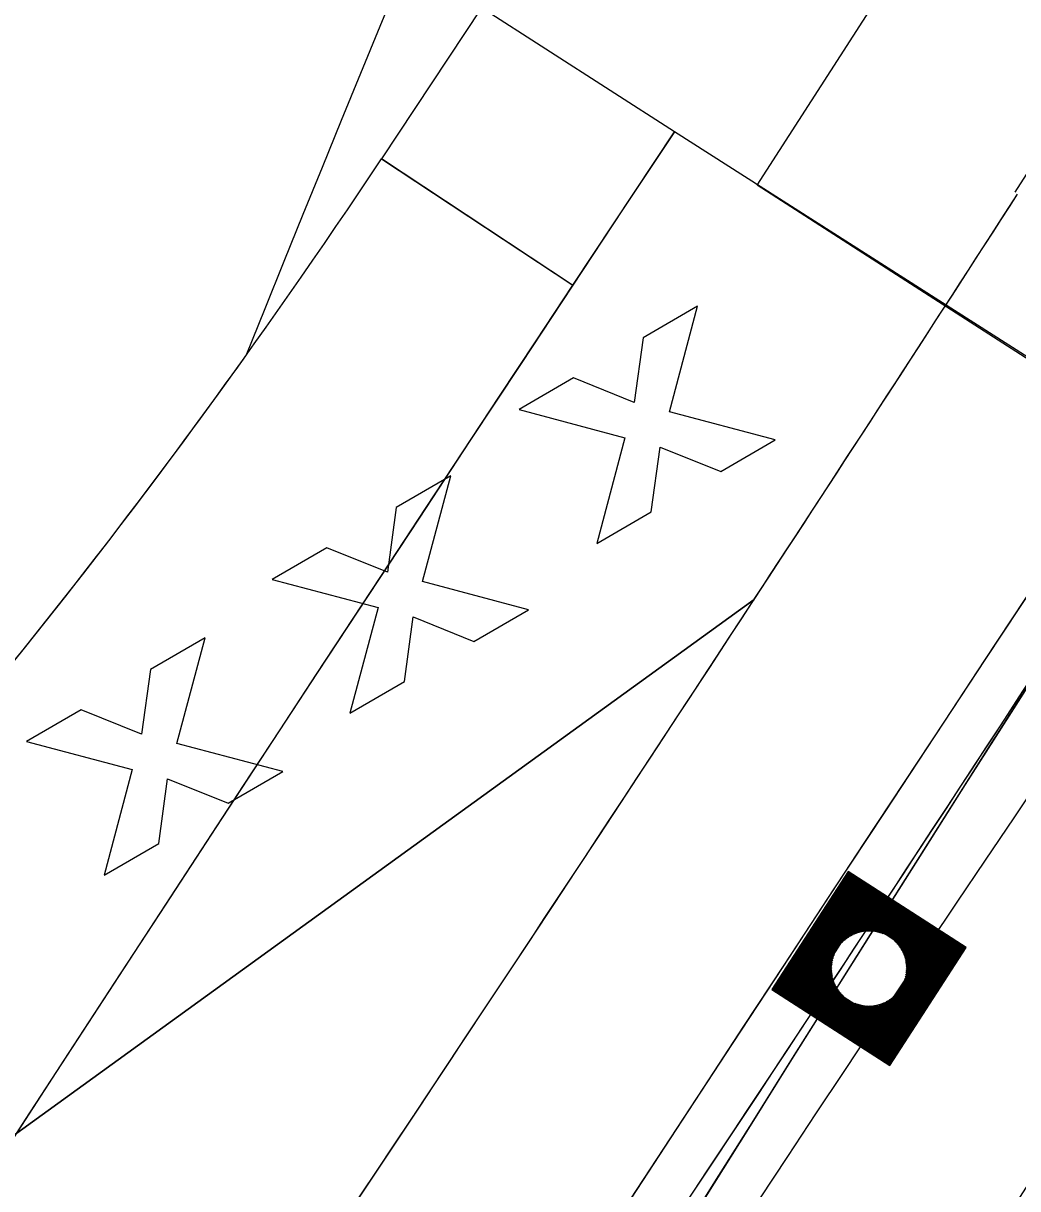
# Model space of a CAD drawing. Extents: x 14104283 to 14129344, y 8637090 to 8673339.
# Drawn here: x 14119112.1 to 14119155.5, y 8668876.5 to 8668927.4 of the extents above; entities that cross this region are included whole.
import ezdxf

# ---------------------------------------------------------------- set-up
doc = ezdxf.new("R2010")
doc.units = 0
for name, color, linetype in [('dsnCellElements', 7, 'Continuous'), ('dsnPaintExistingBrokenLaneLineWhite', 7, 'Continuous'), ('dsnPaintExistingEdgeLineRightWhite', 7, 'Continuous'), ('dsnPaintRemoveEdgeLineYellow', 7, 'Continuous'), ('dsnShadingPaved', 7, 'Continuous'), ('dsnStdLabel', 7, 'Continuous'), ('dsnStgShadingPrevPav', 7, 'Continuous'), ('dsnTapeExistingChannelizingLaneWhite', 7, 'Continuous'), ('dsnTapePlaceChannelizingLaneWhite', 7, 'Continuous'), ('dsnTapePlaceChannelizingLaneYellow', 7, 'Continuous'), ('dsnTapeRemoveChannelizingYellow', 7, 'Continuous')]:
    doc.layers.add(name, color=color, linetype=linetype)

msp = doc.modelspace()

# ---------------------------------------------------------------- linework, layer by layer
at = {"layer": 'dsnCellElements'}
msp.add_circle((14119149.015, 8668886.131), 1.65, dxfattribs=at)
at = {"layer": 'dsnPaintExistingBrokenLaneLineWhite'}
for centre, radius, start, end in [((14116224.945, 8670811.467), 3500, 325.955151, 327.159261), ((14121592.114, 8667345.675), 2864.949, 147.157369, 157.163302)]:
    msp.add_arc(centre, radius, start, end, dxfattribs=at)
at = {"layer": 'dsnPaintExistingEdgeLineRightWhite'}
msp.add_line((14119144.006, 8668902.22), (14119094.021, 8668866.037), dxfattribs=at)
msp.add_lwpolyline([(14119412.154, 8669317.073), (14119387.623, 8669279.002), (14119355.614, 8669229.262), (14119328.753, 8669187.712), (14119296.908, 8669137.951), (14119267.448, 8669092.088), (14119237.896, 8669046.842), (14119206.907, 8668999.349), (14119178.966, 8668956.718), (14119155.37, 8668919.986)], dxfattribs=at)
msp.add_arc((14121592.114, 8667345.675), 2852.949, 147.157369, 157.163302, dxfattribs=at)
at = {"layer": 'dsnPaintRemoveEdgeLineYellow'}
msp.add_arc((14121592.114, 8667345.675), 2876.949, 147.157369, 151.259893, dxfattribs=at)
at = {"layer": 'dsnShadingPaved'}
msp.add_line((14119094.021, 8668866.037), (14119144.006, 8668902.22), dxfattribs=at)
for centre, radius, start, end in [((14120823.304, 8667767.54), 2012, 143.15224, 151.245378), ((14120823.304, 8667767.54), 2000, 143.15224, 151.245378), ((14116224.945, 8670811.467), 3488, 324.954927, 327.159261), ((14116224.945, 8670811.467), 3500, 324.954927, 327.159261), ((14116224.945, 8670811.467), 3488, 324.954927, 326.81283)]:
    msp.add_arc(centre, radius, start, end, dxfattribs=at)
at = {"layer": 'dsnStdLabel'}
for p, q in [((14119141.542, 8668915.021), (14119139.163, 8668913.64)), ((14119140.316, 8668910.407), (14119141.542, 8668915.021)), ((14119139.163, 8668913.64), (14119138.779, 8668910.816)), ((14119136.136, 8668911.884), (14119133.757, 8668910.503)), ((14119138.779, 8668910.816), (14119136.136, 8668911.884)), ((14119133.757, 8668910.503), (14119138.37, 8668909.278)), ((14119144.929, 8668909.182), (14119140.316, 8668910.407)), ((14119138.37, 8668909.278), (14119137.145, 8668904.665)), ((14119142.551, 8668907.802), (14119144.929, 8668909.182)), ((14119139.524, 8668906.045), (14119139.908, 8668908.87)), ((14119139.908, 8668908.87), (14119142.551, 8668907.802)), ((14119130.78, 8668907.616), (14119128.401, 8668906.236)), ((14119129.555, 8668903.003), (14119130.78, 8668907.616)), ((14119128.401, 8668906.236), (14119128.017, 8668903.411)), ((14119137.145, 8668904.665), (14119139.524, 8668906.045)), ((14119125.374, 8668904.479), (14119122.996, 8668903.099)), ((14119128.017, 8668903.411), (14119125.374, 8668904.479)), ((14119122.996, 8668903.099), (14119127.609, 8668901.874)), ((14119134.168, 8668901.778), (14119129.555, 8668903.003)), ((14119127.609, 8668901.874), (14119126.383, 8668897.26)), ((14119128.762, 8668898.641), (14119129.146, 8668901.465)), ((14119129.146, 8668901.465), (14119131.789, 8668900.397)), ((14119131.789, 8668900.397), (14119134.168, 8668901.778)), ((14119120.066, 8668900.555), (14119117.687, 8668899.175)), ((14119118.841, 8668895.942), (14119120.066, 8668900.555)), ((14119117.687, 8668899.175), (14119117.303, 8668896.35)), ((14119126.383, 8668897.26), (14119128.762, 8668898.641)), ((14119114.66, 8668897.418), (14119112.281, 8668896.038)), ((14119117.303, 8668896.35), (14119114.66, 8668897.418)), ((14119112.281, 8668896.038), (14119116.895, 8668894.812)), ((14119123.454, 8668894.717), (14119118.841, 8668895.942)), ((14119116.895, 8668894.812), (14119115.669, 8668890.199)), ((14119118.048, 8668891.58), (14119118.432, 8668894.404)), ((14119118.432, 8668894.404), (14119121.075, 8668893.336)), ((14119121.075, 8668893.336), (14119123.454, 8668894.717)), ((14119115.669, 8668890.199), (14119118.048, 8668891.58))]:
    msp.add_line(p, q, dxfattribs=at)
for points in [[(14119149.927, 8668881.897), (14119153.249, 8668887.043), (14119148.102, 8668890.365), (14119144.78, 8668885.219), (14119149.927, 8668881.897)], [(14119149.924, 8668881.899), (14119153.244, 8668887.042), (14119148.103, 8668890.361), (14119144.785, 8668885.22), (14119149.929, 8668881.9)], [(14119149.921, 8668881.9), (14119153.24, 8668887.041), (14119148.104, 8668890.356), (14119144.789, 8668885.221), (14119149.93, 8668881.902)], [(14119149.969, 8668882.035), (14119153.194, 8668887.031), (14119148.114, 8668890.311), (14119144.835, 8668885.231), (14119149.948, 8668881.93)], [(14119149.959, 8668882.08), (14119153.149, 8668887.022), (14119148.124, 8668890.265), (14119144.881, 8668885.24), (14119149.966, 8668881.958)], [(14119149.949, 8668882.126), (14119153.103, 8668887.012), (14119148.134, 8668890.219), (14119144.926, 8668885.25), (14119149.984, 8668881.985)], [(14119149.939, 8668882.172), (14119153.057, 8668887.002), (14119148.144, 8668890.174), (14119144.972, 8668885.26), (14119149.969, 8668882.035)], [(14119149.929, 8668882.217), (14119153.012, 8668886.992), (14119148.153, 8668890.128), (14119145.017, 8668885.27), (14119149.959, 8668882.08)], [(14119149.92, 8668882.263), (14119152.966, 8668886.982), (14119148.163, 8668890.083), (14119145.063, 8668885.28), (14119149.949, 8668882.126)], [(14119149.91, 8668882.308), (14119152.92, 8668886.973), (14119148.173, 8668890.037), (14119145.109, 8668885.29), (14119149.939, 8668882.172)], [(14119149.9, 8668882.354), (14119152.875, 8668886.963), (14119148.183, 8668889.991), (14119145.154, 8668885.299), (14119149.929, 8668882.217)], [(14119149.89, 8668882.4), (14119152.829, 8668886.953), (14119148.193, 8668889.946), (14119145.2, 8668885.309), (14119149.92, 8668882.263)], [(14119149.88, 8668882.445), (14119152.784, 8668886.943), (14119148.203, 8668889.9), (14119145.246, 8668885.319), (14119149.91, 8668882.308)], [(14119149.87, 8668882.491), (14119152.738, 8668886.933), (14119148.212, 8668889.854), (14119145.291, 8668885.329), (14119149.9, 8668882.354)], [(14119149.861, 8668882.537), (14119152.692, 8668886.923), (14119148.222, 8668889.809), (14119145.337, 8668885.339), (14119149.89, 8668882.4)], [(14119149.851, 8668882.582), (14119152.647, 8668886.914), (14119148.232, 8668889.763), (14119145.382, 8668885.349), (14119149.88, 8668882.445)], [(14119149.841, 8668882.628), (14119152.601, 8668886.904), (14119148.242, 8668889.718), (14119145.428, 8668885.358), (14119149.87, 8668882.491)], [(14119149.831, 8668882.673), (14119152.555, 8668886.894), (14119148.252, 8668889.672), (14119145.474, 8668885.368), (14119149.861, 8668882.537)], [(14119149.821, 8668882.719), (14119152.51, 8668886.884), (14119148.262, 8668889.626), (14119145.519, 8668885.378), (14119149.851, 8668882.582)], [(14119149.811, 8668882.765), (14119152.464, 8668886.874), (14119148.271, 8668889.581), (14119145.565, 8668885.388), (14119149.841, 8668882.628)], [(14119149.802, 8668882.81), (14119152.419, 8668886.864), (14119148.281, 8668889.535), (14119145.611, 8668885.398), (14119149.831, 8668882.673)], [(14119149.792, 8668882.856), (14119152.373, 8668886.855), (14119148.291, 8668889.489), (14119145.656, 8668885.408), (14119149.821, 8668882.719)], [(14119149.782, 8668882.901), (14119152.327, 8668886.845), (14119148.301, 8668889.444), (14119145.702, 8668885.417), (14119149.811, 8668882.765)], [(14119149.772, 8668882.947), (14119152.282, 8668886.835), (14119148.311, 8668889.398), (14119145.747, 8668885.427), (14119149.802, 8668882.81)], [(14119149.762, 8668882.993), (14119152.236, 8668886.825), (14119148.321, 8668889.353), (14119145.793, 8668885.437), (14119149.792, 8668882.856)], [(14119149.752, 8668883.038), (14119152.19, 8668886.815), (14119148.33, 8668889.307), (14119145.839, 8668885.447), (14119149.782, 8668882.901)], [(14119149.743, 8668883.084), (14119152.145, 8668886.805), (14119148.34, 8668889.261), (14119145.884, 8668885.457), (14119149.772, 8668882.947)], [(14119149.733, 8668883.13), (14119152.099, 8668886.796), (14119148.35, 8668889.216), (14119145.93, 8668885.467), (14119149.762, 8668882.993)], [(14119149.723, 8668883.175), (14119152.054, 8668886.786), (14119148.36, 8668889.17), (14119145.976, 8668885.476), (14119149.752, 8668883.038)], [(14119149.713, 8668883.221), (14119152.008, 8668886.776), (14119148.37, 8668889.124), (14119146.021, 8668885.486), (14119149.743, 8668883.084)], [(14119149.703, 8668883.266), (14119151.962, 8668886.766), (14119148.38, 8668889.079), (14119146.067, 8668885.496), (14119149.733, 8668883.13)], [(14119149.693, 8668883.312), (14119151.917, 8668886.756), (14119148.389, 8668889.033), (14119146.112, 8668885.506), (14119149.723, 8668883.175)], [(14119149.684, 8668883.358), (14119151.871, 8668886.746), (14119148.399, 8668888.988), (14119146.158, 8668885.516), (14119149.713, 8668883.221)], [(14119149.674, 8668883.403), (14119151.825, 8668886.737), (14119148.409, 8668888.942), (14119146.204, 8668885.526), (14119149.703, 8668883.266)], [(14119149.664, 8668883.449), (14119151.78, 8668886.727), (14119148.419, 8668888.896), (14119146.249, 8668885.535), (14119149.693, 8668883.312)], [(14119149.654, 8668883.495), (14119151.734, 8668886.717), (14119148.429, 8668888.851), (14119146.295, 8668885.545), (14119149.684, 8668883.358)], [(14119149.644, 8668883.54), (14119151.689, 8668886.707), (14119148.439, 8668888.805), (14119146.341, 8668885.555), (14119149.674, 8668883.403)], [(14119149.635, 8668883.586), (14119151.643, 8668886.697), (14119148.448, 8668888.759), (14119146.386, 8668885.565), (14119149.664, 8668883.449)], [(14119149.625, 8668883.631), (14119151.597, 8668886.687), (14119148.458, 8668888.714), (14119146.432, 8668885.575), (14119149.654, 8668883.495)], [(14119149.615, 8668883.677), (14119151.552, 8668886.678), (14119148.468, 8668888.668), (14119146.477, 8668885.584), (14119149.644, 8668883.54)], [(14119149.605, 8668883.723), (14119151.506, 8668886.668), (14119148.478, 8668888.623), (14119146.523, 8668885.594), (14119149.635, 8668883.586)], [(14119149.595, 8668883.768), (14119151.461, 8668886.658), (14119148.488, 8668888.577), (14119146.569, 8668885.604), (14119149.625, 8668883.631)], [(14119149.585, 8668883.814), (14119151.415, 8668886.648), (14119148.497, 8668888.531), (14119146.614, 8668885.614), (14119149.615, 8668883.677)], [(14119149.576, 8668883.86), (14119151.369, 8668886.638), (14119148.507, 8668888.486), (14119146.66, 8668885.624), (14119149.605, 8668883.723)], [(14119149.566, 8668883.905), (14119151.324, 8668886.629), (14119148.517, 8668888.44), (14119146.706, 8668885.634), (14119149.595, 8668883.768)], [(14119149.556, 8668883.951), (14119151.278, 8668886.619), (14119148.527, 8668888.395), (14119146.751, 8668885.643), (14119149.585, 8668883.814)], [(14119149.626, 8668887.646), (14119148.537, 8668888.349), (14119147.834, 8668887.26)], [(14119149.491, 8668887.693), (14119148.547, 8668888.303), (14119147.937, 8668887.359)], [(14119149.387, 8668887.722), (14119148.556, 8668888.258), (14119148.02, 8668887.427)], [(14119149.298, 8668887.74), (14119148.566, 8668888.212), (14119148.094, 8668887.481)], [(14119149.218, 8668887.752), (14119148.576, 8668888.166), (14119148.162, 8668887.524)], [(14119149.146, 8668887.759), (14119148.586, 8668888.121), (14119148.224, 8668887.561)], [(14119149.079, 8668887.763), (14119148.596, 8668888.075), (14119148.284, 8668887.592)], [(14119149.016, 8668887.765), (14119148.606, 8668888.03), (14119148.341, 8668887.619)], [(14119148.957, 8668887.764), (14119148.615, 8668887.984), (14119148.395, 8668887.643)], [(14119148.901, 8668887.761), (14119148.625, 8668887.938), (14119148.448, 8668887.663)], [(14119148.847, 8668887.756), (14119148.635, 8668887.893), (14119148.498, 8668887.681)], [(14119148.796, 8668887.75), (14119148.645, 8668887.847), (14119148.548, 8668887.696)], [(14119148.746, 8668887.742), (14119148.655, 8668887.801), (14119148.596, 8668887.71)], [(14119148.699, 8668887.734), (14119148.665, 8668887.756), (14119148.643, 8668887.722)], [(14119150.529, 8668885.52), (14119151.232, 8668886.609), (14119150.143, 8668887.312)], [(14119147.5, 8668886.742), (14119146.797, 8668885.653), (14119147.886, 8668884.95)], [(14119150.577, 8668885.654), (14119151.187, 8668886.599), (14119150.242, 8668887.209)], [(14119150.605, 8668885.759), (14119151.141, 8668886.589), (14119150.311, 8668887.125)], [(14119150.623, 8668885.848), (14119151.096, 8668886.579), (14119150.364, 8668887.052)], [(14119150.635, 8668885.927), (14119151.05, 8668886.57), (14119150.408, 8668886.984)], [(14119150.643, 8668886), (14119151.004, 8668886.56), (14119150.444, 8668886.921)], [(14119150.647, 8668886.067), (14119150.959, 8668886.55), (14119150.476, 8668886.862)], [(14119150.648, 8668886.13), (14119150.913, 8668886.54), (14119150.503, 8668886.805)], [(14119150.647, 8668886.189), (14119150.867, 8668886.53), (14119150.526, 8668886.751)], [(14119147.452, 8668886.608), (14119146.842, 8668885.663), (14119147.787, 8668885.053)], [(14119147.424, 8668886.503), (14119146.888, 8668885.673), (14119147.718, 8668885.137)], [(14119147.406, 8668886.414), (14119146.934, 8668885.683), (14119147.665, 8668885.211)], [(14119147.394, 8668886.335), (14119146.979, 8668885.693), (14119147.622, 8668885.278)], [(14119147.386, 8668886.262), (14119147.025, 8668885.702), (14119147.585, 8668885.341)], [(14119147.382, 8668886.195), (14119147.071, 8668885.712), (14119147.554, 8668885.4)], [(14119150.644, 8668886.245), (14119150.822, 8668886.52), (14119150.547, 8668886.698)], [(14119150.639, 8668886.299), (14119150.776, 8668886.511), (14119150.564, 8668886.647)], [(14119150.633, 8668886.35), (14119150.731, 8668886.501), (14119150.58, 8668886.598)], [(14119150.626, 8668886.399), (14119150.685, 8668886.491), (14119150.593, 8668886.55)], [(14119150.617, 8668886.447), (14119150.639, 8668886.481), (14119150.605, 8668886.503)], [(14119147.381, 8668886.133), (14119147.116, 8668885.722), (14119147.527, 8668885.457)], [(14119147.382, 8668886.073), (14119147.162, 8668885.732), (14119147.503, 8668885.512)], [(14119147.385, 8668886.017), (14119147.207, 8668885.742), (14119147.483, 8668885.564)], [(14119147.39, 8668885.963), (14119147.253, 8668885.752), (14119147.465, 8668885.615)], [(14119147.396, 8668885.912), (14119147.299, 8668885.761), (14119147.449, 8668885.664)], [(14119147.403, 8668885.863), (14119147.344, 8668885.771), (14119147.436, 8668885.712)], [(14119147.412, 8668885.815), (14119147.39, 8668885.781), (14119147.424, 8668885.759)], [(14119149.487, 8668884.27), (14119149.745, 8668884.67)], [(14119149.497, 8668884.225), (14119149.805, 8668884.701)], [(14119149.507, 8668884.179), (14119149.868, 8668884.738)], [(14119149.517, 8668884.133), (14119149.935, 8668884.782)], [(14119149.526, 8668884.088), (14119150.009, 8668884.835)], [(14119149.536, 8668884.042), (14119150.092, 8668884.904)], [(14119149.546, 8668883.996), (14119150.195, 8668885.002)], [(14119148.403, 8668884.616), (14119149.576, 8668883.86)], [(14119148.538, 8668884.569), (14119149.566, 8668883.905)], [(14119148.642, 8668884.541), (14119149.556, 8668883.951)], [(14119148.731, 8668884.522), (14119149.546, 8668883.996)], [(14119148.811, 8668884.51), (14119149.536, 8668884.042)], [(14119148.883, 8668884.503), (14119149.526, 8668884.088)], [(14119148.95, 8668884.499), (14119149.517, 8668884.133)], [(14119149.013, 8668884.498), (14119149.507, 8668884.179)], [(14119149.072, 8668884.499), (14119149.497, 8668884.225)], [(14119149.129, 8668884.502), (14119149.487, 8668884.27)], [(14119149.182, 8668884.506), (14119149.477, 8668884.316)], [(14119149.234, 8668884.512), (14119149.467, 8668884.361)], [(14119149.283, 8668884.52), (14119149.458, 8668884.407)], [(14119149.33, 8668884.528), (14119149.448, 8668884.453)], [(14119149.448, 8668884.453), (14119149.531, 8668884.581)], [(14119149.458, 8668884.407), (14119149.582, 8668884.599)], [(14119149.467, 8668884.361), (14119149.634, 8668884.62)], [(14119149.477, 8668884.316), (14119149.689, 8668884.643)]]:
    msp.add_lwpolyline(points, dxfattribs=at)
for centre, radius, start, end in [((14120503.024, 8668359.238), 1512, 147.24256, 159.626707), ((14120503.024, 8668359.238), 1488, 147.24256, 158.157867), ((14118885.904, 8669081.468), 290, 315.25437, 324.44777)]:
    msp.add_arc(centre, radius, start, end, dxfattribs=at)
msp.add_open_spline([(14119078.88, 8668729.338), (14119110.556, 8668783.382), (14119143.405, 8668836.721), (14119177.411, 8668889.33), (14119212.122, 8668941.294), (14119078.88, 8668729.338), (14119212.122, 8668941.294)], degree=3, dxfattribs=at)
at = {"layer": 'dsnStgShadingPrevPav'}
for p, q in [((14119160.762, 8668909.701), (14119140.531, 8668922.62)), ((14119136.094, 8668915.926), (14119127.756, 8668921.445)), ((14119150.623, 8668916.125), (14119144.139, 8668920.298)), ((14119160.715, 8668909.63), (14119150.623, 8668916.125))]:
    msp.add_line(p, q, dxfattribs=at)
msp.add_lwpolyline([(14119144.139, 8668920.298), (14119170.944, 8668961.906), (14119198.951, 8669005.045), (14119229.551, 8669052.673), (14119259.704, 8669099.165), (14119288.843, 8669144.529), (14119320.431, 8669193.086), (14119347.134, 8669234.701), (14119379.164, 8669285.012), (14119403.272, 8669322.206)], dxfattribs=at)
msp.add_lwpolyline([(14119140.531, 8668922.62), (14119132.121, 8668928.032), (14119127.756, 8668921.445), (14119136.096, 8668915.927)], close=True, dxfattribs=at)
for centre, radius, start, end in [((14123732.957, 8665874.379), 5512, 146.425624, 157.163302), ((14118885.904, 8669081.468), 290, 315.25437, 326.50908), ((14123732.586, 8665873.821), 5512, 146.502133, 150.361956), ((14123732.846, 8665874.198), 5488.008, 146.41277, 150.668735), ((14123732.957, 8665874.379), 5488, 146.421187, 157.163302), ((14121592.114, 8667345.675), 2888.949, 147.236664, 156.233892), ((14121592.107, 8667345.679), 2888.949, 147.236664, 155.318405), ((14121592.114, 8667345.675), 2876.949, 147.18034, 149.398687), ((14121592.114, 8667345.675), 2873.949, 147.181139, 149.398687), ((14121592.114, 8667345.675), 2876.949, 147.240092, 156.233892), ((14121574.889, 8667355.291), 2857.26, 147.215341, 155.938429), ((14121574.765, 8667355.067), 2854.278, 147.211046, 155.933336), ((14121591.751, 8667345.113), 2873.957, 147.236288, 151.151672)]:
    msp.add_arc(centre, radius, start, end, dxfattribs=at)
at = {"layer": 'dsnTapeExistingChannelizingLaneWhite'}
msp.add_arc((14116224.945, 8670811.467), 3488, 326.81283, 327.159261, dxfattribs=at)
at = {"layer": 'dsnTapePlaceChannelizingLaneWhite'}
for centre, radius, start, end in [((14120823.304, 8667767.54), 2000, 143.15224, 151.245378), ((14116224.945, 8670811.467), 3488, 326.81283, 327.159261)]:
    msp.add_arc(centre, radius, start, end, dxfattribs=at)
at = {"layer": 'dsnTapePlaceChannelizingLaneYellow'}
for centre, radius, start, end in [((14120823.304, 8667767.54), 2012, 143.15224, 151.245378), ((14116224.945, 8670811.467), 3500, 325.955151, 327.159261)]:
    msp.add_arc(centre, radius, start, end, dxfattribs=at)
at = {"layer": 'dsnTapeRemoveChannelizingYellow'}
msp.add_arc((14116224.945, 8670811.467), 3512, 325.955151, 327.159261, dxfattribs=at)

doc.saveas('drawing.dxf')
